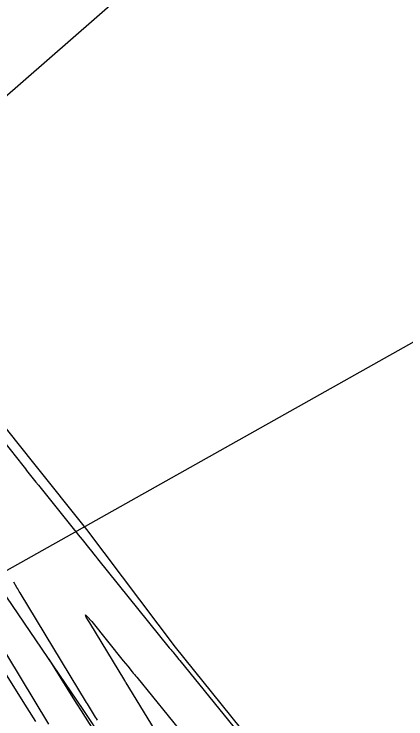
# Model space of a CAD drawing. Extents: x 954385 to 988206, y 1868364 to 1924553.
# Drawn here: x 957670.62 to 957697.22, y 1920194.23 to 1920242.13 of the extents above; entities that cross this region are included whole.
import ezdxf

# ---------------------------------------------------------------- set-up
doc = ezdxf.new("R2010")
doc.units = 0
for name, color, linetype in [('16', 7, 'Continuous'), ('24', 7, 'Continuous'), ('26', 7, 'Continuous'), ('6', 7, 'Continuous'), ('7', 7, 'Continuous')]:
    doc.layers.add(name, color=color, linetype=linetype)

msp = doc.modelspace()

# ---------------------------------------------------------------- linework, layer by layer
at = {"layer": '16'}
for points in [[(957642.475, 1920245.119), (957647.904, 1920236.718), (957650.092, 1920233.249), (957653.344, 1920228.325), (957658.665, 1920219.852), (957664.238, 1920211.548), (957669.658, 1920203.141), (957675.294, 1920194.881), (957680.805, 1920186.536), (957686.502, 1920178.317), (957690.062, 1920172.865), (957691.817, 1920169.839), (957696.948, 1920161.236), (957702.103, 1920152.651)], [(957672.086, 1920194.051), (957671.496, 1920194.992), (957667.484, 1920201.395)], [(957672.968, 1920198.29), (957674.612, 1920195.665), (957674.887, 1920195.228), (957675.161, 1920194.791), (957675.436, 1920194.354), (957675.712, 1920193.918), (957680.487, 1920186.357), (957680.511, 1920186.319), (957680.586, 1920186.201), (957685.024, 1920179.228), (957685.449, 1920178.56), (957685.875, 1920177.893), (957686.302, 1920177.225), (957686.729, 1920176.558), (957689.363, 1920172.446), (957689.399, 1920172.39), (957689.411, 1920172.371), (957691.265, 1920169.489), (957691.286, 1920169.456), (957696.692, 1920161.094), (957696.719, 1920161.052), (957701.051, 1920154.402)]]:
    msp.add_lwpolyline(points, dxfattribs=at)
at = {"layer": '24'}
msp.add_lwpolyline([(957645.505, 1920247.168), (957651.24, 1920238.975), (957657.104, 1920230.868), (957663.303, 1920222.989), (957669.266, 1920214.949), (957671.938, 1920211.601), (957675.531, 1920207.114), (957681.545, 1920199.11), (957687.849, 1920191.301), (957693.938, 1920183.347), (957700.39, 1920175.638), (957707.155, 1920168.141), (957713.84, 1920160.59), (957720.434, 1920152.977)], dxfattribs=at)
at = {"layer": '26'}
for points in [[(957707.131, 1920268.928), (957661.567, 1920229.111), (957663.506, 1920234.789), (957661.567, 1920229.111), (957667.454, 1920230.271)], [(957607.131, 1920168.928), (957737.148, 1920242.007), (957734.089, 1920236.845), (957737.148, 1920242.007), (957731.149, 1920242.076)]]:
    msp.add_lwpolyline(points, dxfattribs=at)
at = {"layer": '6'}
for points in [[(957669.455, 1920213.633), (957671.201, 1920211.446), (957671.29, 1920211.335), (957671.379, 1920211.223), (957671.468, 1920211.112), (957671.558, 1920211), (957671.915, 1920210.554), (957672.094, 1920210.331), (957672.272, 1920210.109), (957674.715, 1920207.062), (957674.845, 1920206.9), (957674.975, 1920206.738), (957675.105, 1920206.576), (957675.235, 1920206.415), (957675.756, 1920205.768), (957675.886, 1920205.607), (957676.017, 1920205.445), (957676.147, 1920205.284), (957676.277, 1920205.122), (957681.157, 1920199.072), (957681.215, 1920199), (957681.274, 1920198.927), (957681.333, 1920198.854), (957681.392, 1920198.782), (957681.805, 1920198.273), (957681.864, 1920198.201), (957687.509, 1920191.25)], [(957676.285, 1920194.142), (957676.217, 1920194.253), (957676.149, 1920194.363), (957676.081, 1920194.474), (957675.81, 1920194.917), (957675.742, 1920195.028), (957675.674, 1920195.138), (957675.606, 1920195.249), (957675.539, 1920195.36), (957671.023, 1920202.802), (957670.969, 1920202.892), (957670.914, 1920202.981), (957670.86, 1920203.071), (957670.805, 1920203.16), (957670.587, 1920203.518)]]:
    msp.add_lwpolyline(points, dxfattribs=at)
at = {"layer": '7'}
for points in [[(957683.327, 1920188.339), (957678.223, 1920196.682), (957678.192, 1920196.733), (957678.153, 1920196.797), (957678.129, 1920196.835), (957675.751, 1920200.755), (957675.521, 1920201.153), (957675.467, 1920201.301), (957675.588, 1920201.199), (957675.884, 1920200.849), (957678.033, 1920198.183), (957678.184, 1920197.995), (957678.335, 1920197.808), (957678.638, 1920197.433), (957678.713, 1920197.339), (957678.789, 1920197.246), (957678.865, 1920197.152), (957678.941, 1920197.059), (957683.208, 1920191.805)], [(957669.151, 1920200.144), (957672.948, 1920193.885)]]:
    msp.add_lwpolyline(points, dxfattribs=at)

doc.saveas('drawing.dxf')
